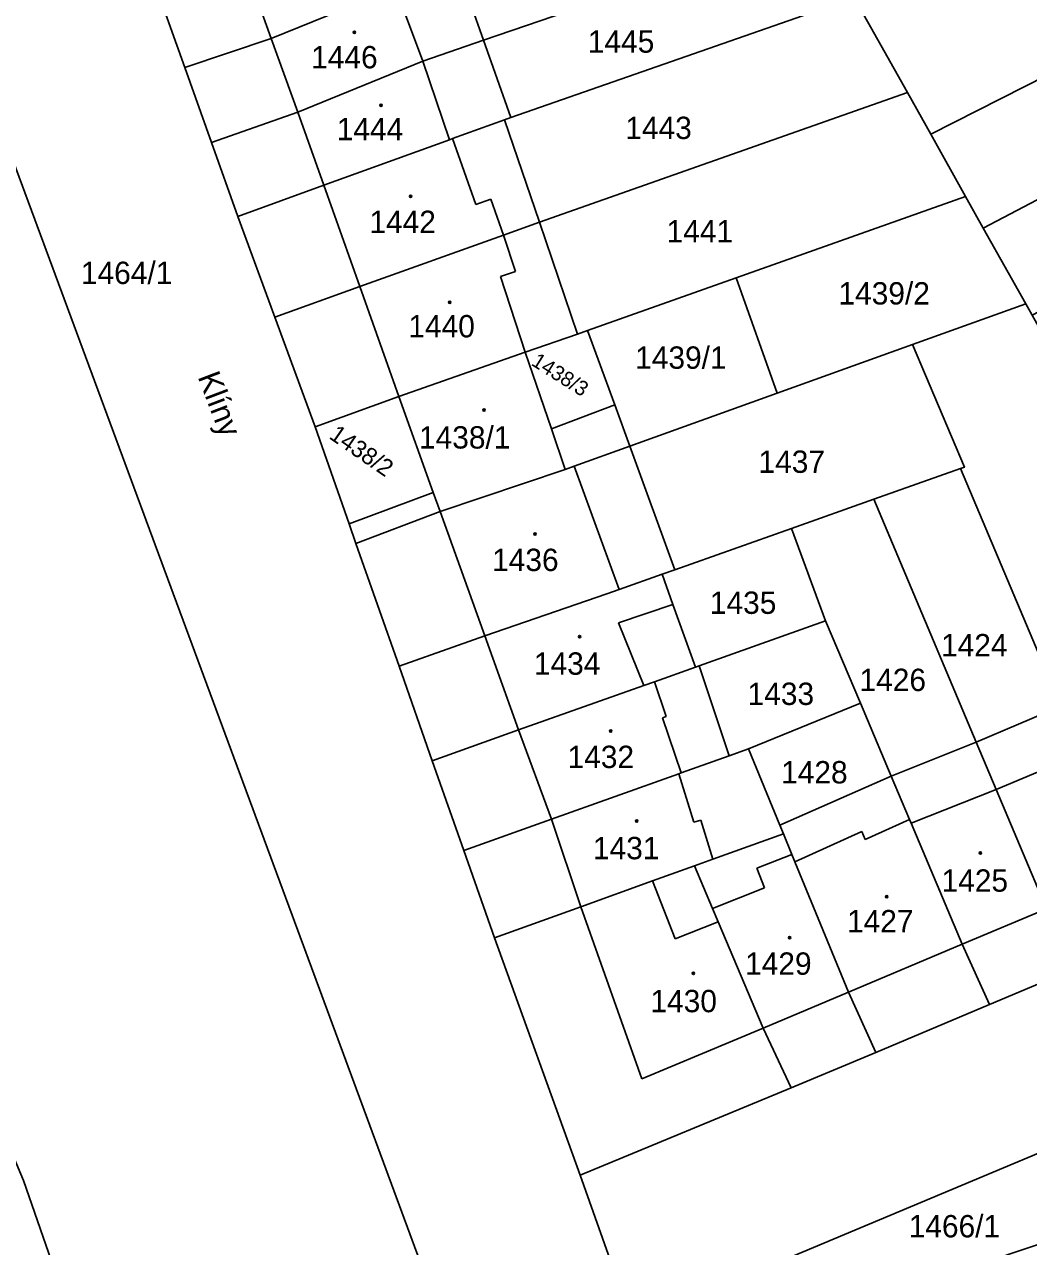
# Model space of a CAD drawing. Extents: x -596233 to -595156, y -1161235 to -1159375.
# Drawn here: x -596045.4 to -595969.1, y -1160782.1 to -1160689.1 of the extents above; entities that cross this region are included whole.
import ezdxf

# ---------------------------------------------------------------- set-up
doc = ezdxf.new("R2010")
doc.units = 0
for name, color, linetype in [('KN_CAR_KR', 7, 'Continuous'), ('KN_KULTURY', 7, 'Continuous'), ('KN_PARC_CIS_POZ', 7, 'Continuous'), ('KN_PARC_CIS_STAV', 7, 'Continuous'), ('KN_PARC_PLOCHA', 7, 'Continuous'), ('KN_ULICE', 7, 'Continuous'), ('parcely_l', 7, 'Continuous')]:
    doc.layers.add(name, color=color, linetype=linetype)

msp = doc.modelspace()

# ---------------------------------------------------------------- linework, layer by layer
at = {"layer": 'KN_CAR_KR'}
for points in [[(-596028.68, -1160684.54), (-596026.67, -1160690.15)], [(-596017.23, -1160686.29), (-596015.14, -1160691.87)], [(-596026.67, -1160690.15), (-596024.66, -1160695.75)], [(-596015.14, -1160691.87), (-596013.11, -1160697.85)], [(-596024.66, -1160695.75), (-596022.67, -1160701.31)], [(-596012.89, -1160697.77), (-596011.11, -1160702.77)], [(-596022.67, -1160701.31), (-596019.94, -1160709.02)], [(-596011.11, -1160702.77), (-596009.98, -1160702.37)], [(-596009.98, -1160702.37), (-596009.01, -1160705.11)], [(-596009.01, -1160705.11), (-596008.09, -1160707.89)], [(-596008.09, -1160707.89), (-596009.24, -1160708.27)], [(-596009.24, -1160708.27), (-596007.35, -1160714.02)], [(-596019.94, -1160709.02), (-596016.98, -1160717.38)], [(-596005.37, -1160719.84), (-596004.32, -1160722.94)], [(-596000.22, -1160732.07), (-596003.63, -1160722.69)], [(-596014.35, -1160724.69), (-596013.83, -1160726.14)], [(-596013.83, -1160726.14), (-596010.43, -1160735.6)], [(-595996.12, -1160733.22), (-596000.26, -1160734.62)], [(-596000.26, -1160734.62), (-595998.34, -1160739.37)], [(-596010.43, -1160735.6), (-596007.86, -1160742.76)], [(-595997.53, -1160739.1), (-595996.64, -1160741.75)], [(-595996.64, -1160741.75), (-595996.92, -1160741.84)], [(-595996.92, -1160741.84), (-595995.51, -1160746.03)], [(-596007.86, -1160742.76), (-596005.35, -1160749.55)], [(-595965.09, -1160744.57), (-595971.55, -1160747.28)], [(-595995.68, -1160746.09), (-595994.53, -1160749.79)], [(-595971.55, -1160747.28), (-595978.01, -1160749.85)], [(-596005.35, -1160749.55), (-596003.12, -1160756.22)], [(-595994.53, -1160749.79), (-595994.01, -1160749.63)], [(-595994.01, -1160749.63), (-595993.09, -1160752.6)], [(-595981.5, -1160751.09), (-595978.13, -1160749.57)], [(-595986.85, -1160752.79), (-595981.77, -1160750.5)], [(-595981.77, -1160750.5), (-595981.5, -1160751.09)], [(-595989.75, -1160753.29), (-595987.08, -1160752.23)], [(-595989.16, -1160754.78), (-595989.75, -1160753.29)], [(-595997.69, -1160754.25), (-595995.95, -1160758.65)], [(-595993.11, -1160756.35), (-595989.16, -1160754.78)], [(-596003.12, -1160756.22), (-595998.49, -1160769.32)], [(-595967.72, -1160756.37), (-595974.12, -1160759.07)], [(-595995.95, -1160758.65), (-595992.68, -1160757.36)], [(-595974.12, -1160759.07), (-595982.78, -1160762.71)], [(-595982.78, -1160762.71), (-595989.26, -1160765.44)], [(-595989.26, -1160765.44), (-595998.49, -1160769.32)]]:
    msp.add_lwpolyline(points, dxfattribs=at)
at = {"layer": 'KN_KULTURY'}
for centre, radius in [((-596020.35, -1160689.67), 0.09), ((-596020.35, -1160689.67), 0.0398), ((-596018.32, -1160695.23), 0.09), ((-596018.32, -1160695.23), 0.0398), ((-596016.08, -1160702.15), 0.09), ((-596016.08, -1160702.15), 0.0398), ((-596013.1, -1160710.22), 0.09), ((-596013.1, -1160710.22), 0.0398), ((-596010.49, -1160718.42), 0.09), ((-596010.49, -1160718.42), 0.0398), ((-596006.61, -1160727.86), 0.09), ((-596006.61, -1160727.86), 0.0398), ((-596003.22, -1160735.66), 0.09), ((-596003.22, -1160735.66), 0.0398), ((-596000.85, -1160742.85), 0.09), ((-596000.85, -1160742.85), 0.0398), ((-595998.88, -1160749.7), 0.09), ((-595998.88, -1160749.7), 0.0398), ((-595972.74, -1160752.12), 0.09), ((-595972.74, -1160752.12), 0.0398), ((-595979.86, -1160755.45), 0.09), ((-595979.86, -1160755.45), 0.0398), ((-595987.25, -1160758.57), 0.09), ((-595987.25, -1160758.57), 0.0398), ((-595994.57, -1160761.28), 0.09), ((-595994.57, -1160761.28), 0.0398)]:
    msp.add_circle(centre, radius, dxfattribs=at)
at = {"layer": 'KN_PARC_PLOCHA'}
for points in [[(-595948.11, -1160683), (-595976.52, -1160697.42), (-595978.29, -1160694.27), (-595982.34, -1160687.03), (-595953.49, -1160672.31)], [(-595991.02, -1160677.98), (-595986.98, -1160682.2), (-596010.52, -1160690.28), (-596012.5, -1160684.68), (-596011.25, -1160684.25), (-595991.47, -1160677.51)], [(-596011.25, -1160684.25), (-596012.5, -1160684.68), (-596017.23, -1160686.29), (-596026.67, -1160690.15), (-596033.24, -1160692.36), (-596035.19, -1160686.89), (-596028.68, -1160684.54), (-596017.9, -1160680.64), (-596015.31, -1160679.7), (-596013.18, -1160678.94)], [(-595982.34, -1160687.03), (-596008.45, -1160696.16), (-596010.52, -1160690.28), (-595986.98, -1160682.2)], [(-595943.3, -1160689.24), (-595972.52, -1160704.58), (-595973.87, -1160702.17), (-595976.52, -1160697.42), (-595948.11, -1160683), (-595946.95, -1160682.4)], [(-596010.52, -1160690.28), (-596015.14, -1160691.87), (-596024.66, -1160695.75), (-596031.22, -1160698.07), (-596033.24, -1160692.36), (-596026.67, -1160690.15), (-596017.23, -1160686.29), (-596012.5, -1160684.68)], [(-595978.29, -1160694.27), (-596006.28, -1160704.13), (-596008.94, -1160696.34), (-596008.45, -1160696.16), (-595982.34, -1160687.03)], [(-595939.69, -1160695.99), (-595968.8, -1160711.21), (-595969.29, -1160710.34), (-595972.52, -1160704.58), (-595943.3, -1160689.24)], [(-596008.45, -1160696.16), (-596008.94, -1160696.34), (-596012.89, -1160697.77), (-596013.11, -1160697.85), (-596022.67, -1160701.31), (-596029.22, -1160703.69), (-596031.22, -1160698.07), (-596024.66, -1160695.75), (-596015.14, -1160691.87), (-596010.52, -1160690.28)], [(-595976.52, -1160697.42), (-595973.87, -1160702.17), (-595991.31, -1160708.36), (-596002.61, -1160712.37), (-596003.38, -1160712.64), (-596006.28, -1160704.13), (-595978.29, -1160694.27)], [(-596006.28, -1160704.13), (-596009.01, -1160705.11), (-596019.94, -1160709.02), (-596026.4, -1160711.36), (-596029.22, -1160703.69), (-596022.67, -1160701.31), (-596013.11, -1160697.85), (-596012.89, -1160697.77), (-596008.94, -1160696.34)], [(-595972.52, -1160704.58), (-595969.29, -1160710.34), (-595977.9, -1160713.44), (-595988.19, -1160717.14), (-595991.31, -1160708.36), (-595973.87, -1160702.17)], [(-596003.38, -1160712.64), (-596007.35, -1160714.02), (-596016.98, -1160717.38), (-596023.34, -1160719.69), (-596026.4, -1160711.36), (-596019.94, -1160709.02), (-596009.01, -1160705.11), (-596006.28, -1160704.13)], [(-595988.19, -1160717.14), (-595999.41, -1160721.17), (-596000.55, -1160718.03), (-596002.61, -1160712.37), (-595991.31, -1160708.36)], [(-595968.8, -1160711.21), (-595965.01, -1160717.99), (-595966.28, -1160718.66), (-595958.27, -1160737.42), (-595966.63, -1160740.96), (-595974.25, -1160722.87), (-595973.96, -1160722.77), (-595977.9, -1160713.44), (-595969.29, -1160710.34)], [(-596000.55, -1160718.03), (-596005.37, -1160719.84), (-596007.35, -1160714.02), (-596003.38, -1160712.64), (-596002.61, -1160712.37)], [(-595974.25, -1160722.87), (-595980.85, -1160725.21), (-595987.11, -1160727.43), (-595995.99, -1160730.57), (-595999.41, -1160721.17), (-595988.19, -1160717.14), (-595977.9, -1160713.44), (-595973.96, -1160722.77)], [(-596042.32, -1160786.24), (-596045.86, -1160787.75), (-596052.9, -1160769.5), (-596052.63, -1160769.38), (-596059.58, -1160752.69), (-596058.71, -1160752.32), (-596073.95, -1160715.48), (-596072.15, -1160714.71), (-596071.87, -1160714.59), (-596049.34, -1160767.98), (-596045.52, -1160777.05)], [(-596000.55, -1160718.03), (-595999.41, -1160721.17), (-596003.63, -1160722.69), (-596004.32, -1160722.94), (-596013.83, -1160726.14), (-596020.23, -1160728.57), (-596020.75, -1160727.09), (-596014.35, -1160724.69), (-596016.98, -1160717.38), (-596007.35, -1160714.02), (-596005.37, -1160719.84)], [(-596020.75, -1160727.09), (-596023.34, -1160719.69), (-596016.98, -1160717.38), (-596014.35, -1160724.69)], [(-595995.99, -1160730.57), (-595996.94, -1160730.91), (-596000.22, -1160732.07), (-596001.16, -1160732.4), (-596010.43, -1160735.6), (-596016.95, -1160737.91), (-596020.23, -1160728.57), (-596013.83, -1160726.14), (-596004.32, -1160722.94), (-596003.63, -1160722.69), (-595999.41, -1160721.17)], [(-595966.63, -1160740.96), (-595973.06, -1160743.7), (-595980.85, -1160725.21), (-595974.25, -1160722.87)], [(-595973.06, -1160743.7), (-595979.52, -1160746.29), (-595981.86, -1160740.73), (-595984.51, -1160734.47), (-595987.11, -1160727.43), (-595980.85, -1160725.21)], [(-595984.51, -1160734.47), (-595993.42, -1160737.63), (-595994.12, -1160737.88), (-595994.42, -1160737.98), (-595996.12, -1160733.22), (-595996.94, -1160730.91), (-595995.99, -1160730.57), (-595987.11, -1160727.43)], [(-595994.42, -1160737.98), (-595997.53, -1160739.1), (-595998.34, -1160739.37), (-596007.86, -1160742.76), (-596014.43, -1160745.1), (-596016.95, -1160737.91), (-596010.43, -1160735.6), (-596001.16, -1160732.4), (-596000.22, -1160732.07), (-595996.94, -1160730.91), (-595996.12, -1160733.22)], [(-595894.08, -1160743.94), (-595902.13, -1160747.3), (-595905.89, -1160748.88), (-595928.33, -1160758.26), (-595930.16, -1160759.02), (-595963.6, -1160772.99), (-595987.78, -1160783.14), (-595999.19, -1160787.88), (-596003.17, -1160776.63), (-595987.14, -1160769.98), (-595980.69, -1160767.3), (-595972.05, -1160763.65), (-595965.67, -1160760.96), (-595959.18, -1160758.21), (-595950.88, -1160754.71), (-595942.47, -1160751.16), (-595936.19, -1160748.5), (-595929.52, -1160745.69), (-595917.96, -1160740.8), (-595910.79, -1160737.77), (-595904.82, -1160735.24), (-595898.29, -1160732.48)], [(-595981.86, -1160740.73), (-595990.38, -1160744.2), (-595991.84, -1160744.72), (-595994.12, -1160737.88), (-595993.42, -1160737.63), (-595984.51, -1160734.47)], [(-595991.84, -1160744.72), (-595995.51, -1160746.03), (-595995.68, -1160746.09), (-596005.35, -1160749.55), (-596012.03, -1160751.93), (-596014.43, -1160745.1), (-596007.86, -1160742.76), (-595998.34, -1160739.37), (-595997.53, -1160739.1), (-595994.42, -1160737.98), (-595994.12, -1160737.88)], [(-595979.52, -1160746.29), (-595987.99, -1160750.01), (-595990.38, -1160744.2), (-595981.86, -1160740.73)], [(-595961.22, -1160753.64), (-595959.18, -1160758.21), (-595965.67, -1160760.96), (-595967.72, -1160756.37), (-595971.55, -1160747.28), (-595973.06, -1160743.7), (-595966.63, -1160740.96), (-595965.21, -1160744.29), (-595965.09, -1160744.57)], [(-595987.99, -1160750.01), (-595987.72, -1160750.66), (-595993.09, -1160752.6), (-595994.49, -1160753.1), (-595997.69, -1160754.25), (-596003.12, -1160756.22), (-596009.7, -1160758.58), (-596012.03, -1160751.93), (-596005.35, -1160749.55), (-595995.68, -1160746.09), (-595995.51, -1160746.03), (-595991.84, -1160744.72), (-595990.38, -1160744.2)], [(-595965.67, -1160760.96), (-595972.05, -1160763.65), (-595974.12, -1160759.07), (-595978.01, -1160749.85), (-595978.13, -1160749.57), (-595979.52, -1160746.29), (-595973.06, -1160743.7), (-595971.55, -1160747.28), (-595967.72, -1160756.37)], [(-595972.05, -1160763.65), (-595980.69, -1160767.3), (-595982.78, -1160762.71), (-595986.85, -1160752.79), (-595987.08, -1160752.23), (-595987.72, -1160750.66), (-595987.99, -1160750.01), (-595979.52, -1160746.29), (-595978.13, -1160749.57), (-595978.01, -1160749.85), (-595974.12, -1160759.07)], [(-595980.69, -1160767.3), (-595987.14, -1160769.98), (-595989.26, -1160765.44), (-595992.68, -1160757.36), (-595993.11, -1160756.35), (-595994.49, -1160753.1), (-595993.09, -1160752.6), (-595987.72, -1160750.66), (-595987.08, -1160752.23), (-595986.85, -1160752.79), (-595982.78, -1160762.71)], [(-595987.14, -1160769.98), (-596003.17, -1160776.63), (-596009.7, -1160758.58), (-596003.12, -1160756.22), (-595997.69, -1160754.25), (-595994.49, -1160753.1), (-595993.11, -1160756.35), (-595992.68, -1160757.36), (-595989.26, -1160765.44)], [(-595961.21, -1160779.5), (-595985.53, -1160787.7), (-595987.44, -1160783.84), (-595987.78, -1160783.14), (-595963.6, -1160772.99)]]:
    msp.add_lwpolyline(points, close=True, dxfattribs=at)
for points in [[(-596054.16, -1160678.25), (-596024.66, -1160758.02), (-596007.43, -1160804.66), (-596003.34, -1160815.75), (-595992.26, -1160845.74), (-595979.65, -1160880.67), (-595981.13, -1160891.54)], [(-596035.19, -1160686.89), (-596033.24, -1160692.36), (-596031.22, -1160698.07), (-596029.22, -1160703.69), (-596026.4, -1160711.36), (-596023.34, -1160719.69), (-596020.75, -1160727.09), (-596020.23, -1160728.57), (-596016.95, -1160737.91), (-596014.43, -1160745.1), (-596012.03, -1160751.93), (-596009.7, -1160758.58), (-596003.17, -1160776.63), (-595999.19, -1160787.88), (-595999.11, -1160788.12), (-595997.7, -1160792.08), (-596009.52, -1160796.15), (-596008.07, -1160800.51), (-595996, -1160796.83), (-595994.47, -1160801.13), (-596007.43, -1160804.66), (-596024.66, -1160758.02), (-596054.16, -1160678.25)], [(-596000.33, -1160909.55), (-596007.39, -1160887.14), (-596011.7, -1160881.28), (-596019.9, -1160853.74), (-596021.03, -1160850.45), (-596021.41, -1160848.45), (-596026.6, -1160833.01), (-596028.99, -1160825.87), (-596038.75, -1160796.73), (-596042.32, -1160786.24), (-596045.52, -1160777.05), (-596049.34, -1160767.98), (-596071.87, -1160714.59), (-596073.58, -1160710.49), (-596068.84, -1160708.45), (-596077.52, -1160688.01)]]:
    msp.add_lwpolyline(points, dxfattribs=at)
at = {"layer": 'parcely_l'}
for points in [[(-596007.43, -1160804.66), (-596024.66, -1160758.02), (-596054.16, -1160678.25), (-596054.27, -1160677.88)], [(-596010.52, -1160690.28), (-595986.98, -1160682.2)], [(-595976.52, -1160697.42), (-595948.11, -1160683)], [(-596012.5, -1160684.68), (-596017.23, -1160686.29), (-596026.67, -1160690.15), (-596033.24, -1160692.36)], [(-596010.52, -1160690.28), (-596012.5, -1160684.68)], [(-596035.19, -1160686.89), (-596033.24, -1160692.36)], [(-596008.45, -1160696.16), (-595982.34, -1160687.03)], [(-595982.34, -1160687.03), (-595978.29, -1160694.27)], [(-595943.3, -1160689.24), (-595972.52, -1160704.58)], [(-596031.22, -1160698.07), (-596024.66, -1160695.75), (-596015.14, -1160691.87), (-596010.52, -1160690.28)], [(-596010.52, -1160690.28), (-596008.45, -1160696.16)], [(-596033.24, -1160692.36), (-596031.22, -1160698.07)], [(-595978.29, -1160694.27), (-596006.28, -1160704.13)], [(-595978.29, -1160694.27), (-595976.52, -1160697.42)], [(-596008.94, -1160696.34), (-596012.89, -1160697.77), (-596013.11, -1160697.85), (-596022.67, -1160701.31), (-596029.22, -1160703.69)], [(-596008.94, -1160696.34), (-596008.45, -1160696.16)], [(-596006.28, -1160704.13), (-596008.94, -1160696.34)], [(-595973.87, -1160702.17), (-595976.52, -1160697.42)], [(-596029.22, -1160703.69), (-596031.22, -1160698.07)], [(-595991.31, -1160708.36), (-595973.87, -1160702.17)], [(-595972.52, -1160704.58), (-595973.87, -1160702.17)], [(-596029.22, -1160703.69), (-596026.4, -1160711.36)], [(-596026.4, -1160711.36), (-596019.94, -1160709.02), (-596009.01, -1160705.11), (-596006.28, -1160704.13)], [(-596006.28, -1160704.13), (-596003.38, -1160712.64)], [(-595972.52, -1160704.58), (-595969.29, -1160710.34)], [(-596002.61, -1160712.37), (-595991.31, -1160708.36)], [(-595991.31, -1160708.36), (-595988.19, -1160717.14)], [(-595977.9, -1160713.44), (-595969.29, -1160710.34)], [(-595969.29, -1160710.34), (-595968.8, -1160711.21)], [(-596026.4, -1160711.36), (-596023.34, -1160719.69)], [(-596003.38, -1160712.64), (-596007.35, -1160714.02)], [(-596003.38, -1160712.64), (-596002.61, -1160712.37)], [(-596000.55, -1160718.03), (-596002.61, -1160712.37)], [(-595988.19, -1160717.14), (-595977.9, -1160713.44)], [(-595974.25, -1160722.87), (-595973.96, -1160722.77), (-595977.9, -1160713.44)], [(-596071.87, -1160714.59), (-596049.34, -1160767.98), (-596045.52, -1160777.05), (-596042.32, -1160786.24)], [(-596007.35, -1160714.02), (-596016.98, -1160717.38)], [(-596000.55, -1160718.03), (-596005.37, -1160719.84), (-596007.35, -1160714.02)], [(-596016.98, -1160717.38), (-596023.34, -1160719.69)], [(-596020.75, -1160727.09), (-596014.35, -1160724.69), (-596016.98, -1160717.38)], [(-595988.19, -1160717.14), (-595999.41, -1160721.17)], [(-595999.41, -1160721.17), (-596000.55, -1160718.03)], [(-596023.34, -1160719.69), (-596020.75, -1160727.09)], [(-596020.23, -1160728.57), (-596013.83, -1160726.14), (-596004.32, -1160722.94), (-596003.63, -1160722.69), (-595999.41, -1160721.17)], [(-595999.41, -1160721.17), (-595995.99, -1160730.57)], [(-595980.85, -1160725.21), (-595974.25, -1160722.87)], [(-595966.63, -1160740.96), (-595974.25, -1160722.87)], [(-595987.11, -1160727.43), (-595980.85, -1160725.21)], [(-595973.06, -1160743.7), (-595980.85, -1160725.21)], [(-596020.75, -1160727.09), (-596020.23, -1160728.57)], [(-595987.11, -1160727.43), (-595995.99, -1160730.57)], [(-595984.51, -1160734.47), (-595987.11, -1160727.43)], [(-596016.95, -1160737.91), (-596020.23, -1160728.57)], [(-596016.95, -1160737.91), (-596010.43, -1160735.6), (-596001.16, -1160732.4), (-596000.22, -1160732.07), (-595996.94, -1160730.91)], [(-595995.99, -1160730.57), (-595996.94, -1160730.91)], [(-595996.94, -1160730.91), (-595996.12, -1160733.22), (-595994.42, -1160737.98)], [(-595994.12, -1160737.88), (-595993.42, -1160737.63), (-595984.51, -1160734.47)], [(-595981.86, -1160740.73), (-595984.51, -1160734.47)], [(-596014.43, -1160745.1), (-596016.95, -1160737.91)], [(-596014.43, -1160745.1), (-596007.86, -1160742.76), (-595998.34, -1160739.37), (-595997.53, -1160739.1), (-595994.42, -1160737.98)], [(-595994.42, -1160737.98), (-595994.12, -1160737.88)], [(-595994.12, -1160737.88), (-595991.84, -1160744.72)], [(-595981.86, -1160740.73), (-595990.38, -1160744.2)], [(-595979.52, -1160746.29), (-595981.86, -1160740.73)], [(-595973.06, -1160743.7), (-595966.63, -1160740.96)], [(-595991.84, -1160744.72), (-595990.38, -1160744.2)], [(-595990.38, -1160744.2), (-595987.99, -1160750.01)], [(-595973.06, -1160743.7), (-595979.52, -1160746.29)], [(-595965.67, -1160760.96), (-595967.72, -1160756.37), (-595971.55, -1160747.28), (-595973.06, -1160743.7)], [(-596012.03, -1160751.93), (-596014.43, -1160745.1)], [(-595991.84, -1160744.72), (-595995.51, -1160746.03), (-595995.68, -1160746.09), (-596005.35, -1160749.55), (-596012.03, -1160751.93)], [(-595979.52, -1160746.29), (-595987.99, -1160750.01)], [(-595972.05, -1160763.65), (-595974.12, -1160759.07), (-595978.01, -1160749.85), (-595978.13, -1160749.57), (-595979.52, -1160746.29)], [(-595987.72, -1160750.66), (-595993.09, -1160752.6), (-595994.49, -1160753.1)], [(-595987.99, -1160750.01), (-595987.72, -1160750.66)], [(-595987.72, -1160750.66), (-595987.08, -1160752.23), (-595986.85, -1160752.79), (-595982.78, -1160762.71), (-595980.69, -1160767.3)], [(-596009.7, -1160758.58), (-596012.03, -1160751.93)], [(-596009.7, -1160758.58), (-596003.12, -1160756.22), (-595997.69, -1160754.25), (-595994.49, -1160753.1)], [(-595994.49, -1160753.1), (-595993.11, -1160756.35), (-595992.68, -1160757.36), (-595989.26, -1160765.44), (-595987.14, -1160769.98)], [(-596003.17, -1160776.63), (-596009.7, -1160758.58)], [(-595965.67, -1160760.96), (-595972.05, -1160763.65)], [(-595972.05, -1160763.65), (-595980.69, -1160767.3)], [(-595980.69, -1160767.3), (-595987.14, -1160769.98)], [(-595987.14, -1160769.98), (-596003.17, -1160776.63)], [(-595987.78, -1160783.14), (-595963.6, -1160772.99)], [(-596003.17, -1160776.63), (-595999.19, -1160787.88)]]:
    msp.add_lwpolyline(points, dxfattribs=at)

# ---------------------------------------------------------------- texts
at = {"layer": 'KN_PARC_CIS_POZ'}
for s, p in [('1445', (-596002.5966, -1160691.23)), ('1443', (-595999.7466, -1160697.8)), ('1441', (-595996.6066, -1160705.66)), ('1464/1', (-596041.1466, -1160708.83)), ('1439/2', (-595983.5366, -1160710.39)), ('1439/1', (-595998.9966, -1160715.28)), ('1437', (-595989.6166, -1160723.2)), ('1435', (-595993.3166, -1160733.93)), ('1424', (-595975.7366, -1160737.16)), ('1426', (-595981.9366, -1160739.8)), ('1433', (-595990.4466, -1160740.86)), ('1428', (-595987.8966, -1160746.83)), ('1466/1', (-595978.1966, -1160781.37))]:
    msp.add_text(s, height=1.7, dxfattribs=at).set_placement(p)
for s, height, rotation, p in [('1438/3', 1.14, 327.863915, (-596006.9651, -1160714.9619)), ('1438/2', 1.3, 325.289609, (-596022.3478, -1160720.5326))]:
    msp.add_text(s, height=height, rotation=rotation, dxfattribs=at).set_placement(p)
at = {"layer": 'KN_PARC_CIS_STAV'}
for s, p in [('1446', (-596023.6366, -1160692.42)), ('1444', (-596021.6866, -1160697.89)), ('1442', (-596019.2066, -1160704.95)), ('1440', (-596016.2466, -1160712.89)), ('1438/1', (-596015.4366, -1160721.35)), ('1436', (-596009.8766, -1160730.67)), ('1434', (-596006.6966, -1160738.56)), ('1432', (-596004.1366, -1160745.66)), ('1431', (-596002.2066, -1160752.6)), ('1425', (-595975.6966, -1160755.07)), ('1427', (-595982.8866, -1160758.16)), ('1429', (-595990.6366, -1160761.39)), ('1430', (-595997.8366, -1160764.24))]:
    msp.add_text(s, height=1.7, dxfattribs=at).set_placement(p)
at = {"layer": 'KN_ULICE'}
msp.add_text('Klíny', height=1.7, rotation=290.823023, dxfattribs=at).set_placement((-596032.2801, -1160715.8825))

doc.saveas('drawing.dxf')
